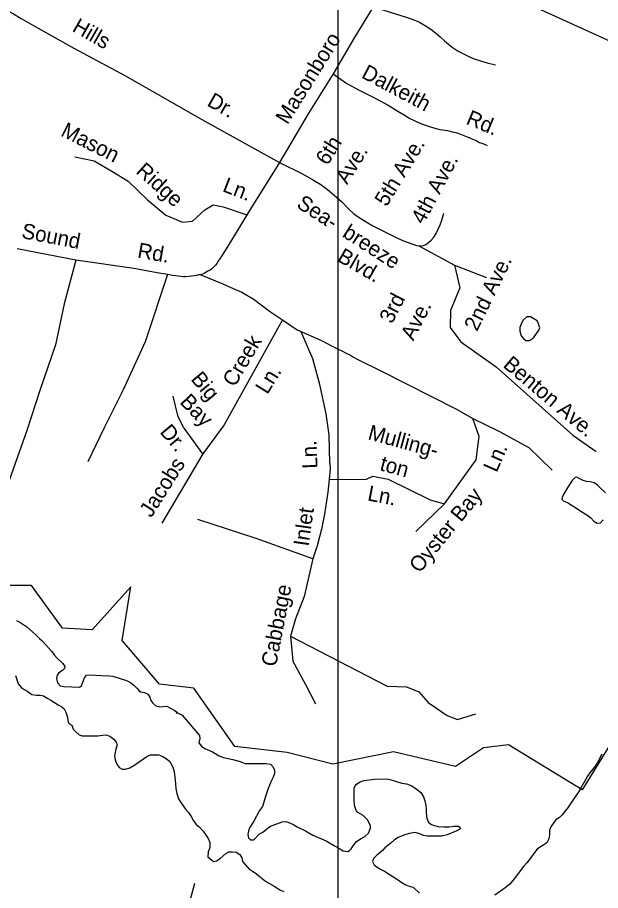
# Model space of a CAD drawing. Extents: x 1945482 to 2853149, y 66427 to 1015778.
# Drawn here: x 2344687 to 2347194, y 150145 to 153897 of the extents above; entities that cross this region are included whole.
import ezdxf

# ---------------------------------------------------------------- set-up
doc = ezdxf.new("R2010")
doc.units = 0
for name, color, linetype in [('Old_Level_10', 7, 'Continuous'), ('Old_Level_35', 7, 'Continuous'), ('Old_Level_48', 7, 'Continuous'), ('Old_Level_49', 7, 'Continuous'), ('Old_Level_60', 7, 'Continuous'), ('Old_Level_63', 7, 'Continuous')]:
    doc.layers.add(name, color=color, linetype=linetype)

msp = doc.modelspace()

# ---------------------------------------------------------------- linework, layer by layer
at = {"layer": 'Old_Level_35'}
msp.add_line((2345448.1, 150174.4), (2345367.7, 149881.7), dxfattribs=at)
for points in [[(2346488.1, 154473.7), (2346421.4, 154334.9), (2346382.8, 154249.3), (2346355, 154196.4), (2346319.6, 154128.7), (2346260, 154016.4), (2346217, 153942.8), (2346134.1, 153807.2), (2346044.2, 153655.7), (2345936.8, 153483.4), (2345813.2, 153273.7)], [(2346355, 154196.4), (2347535.3, 153659.3)], [(2343938.9, 154016.8), (2344260.2, 153991.4), (2344452.9, 153975.1), (2344499, 153970.7), (2344529.3, 153967.9), (2344549.5, 153964.8), (2344559.4, 153963.2), (2344571.7, 153959.8), (2344583.6, 153956), (2344606, 153947), (2344634.8, 153932.1), (2344669.3, 153913.4), (2344702.3, 153892.7), (2344753.3, 153864.9), (2344929.2, 153765.8), (2345152.2, 153646.6), (2345479.6, 153459.4), (2345813.2, 153273.7)], [(2346217, 153942.8), (2346358.6, 153898.2), (2346391.2, 153887.6), (2346415.6, 153876.5), (2346448.1, 153857.7), (2346464.7, 153846.6), (2346485.3, 153831.3), (2346504, 153814), (2346522.8, 153796.7), (2346541.4, 153781.3), (2346555.7, 153770.1), (2346582.6, 153753.1), (2346598.7, 153743.6), (2346619.1, 153734.5), (2346645.9, 153721.5), (2346682.1, 153709.1), (2346706.7, 153701.9), (2346742.8, 153693.5)], [(2346044.2, 153655.7), (2346103.6, 153614), (2346157, 153584.3), (2346216.3, 153554.5), (2346246.7, 153539.6), (2346281.6, 153521), (2346322.7, 153494.7), (2346357.3, 153474.1), (2346371.8, 153464.5), (2346396.2, 153453.6), (2346424.9, 153440.6), (2346459.2, 153428.2), (2346481.5, 153420.9), (2346503.7, 153415.9), (2346536, 153411.2), (2346558.2, 153405.9), (2346572.5, 153402.5), (2346584.4, 153399), (2346621.1, 153384.4), (2346637.5, 153377.2), (2346659.9, 153367.9), (2346673.9, 153360.6), (2346688.3, 153355.2), (2346706.6, 153347.7)], [(2344933.8, 153298.9), (2345017.5, 153281.3), (2345092.3, 153237.3), (2345162.7, 153193.2), (2345246.4, 153113.9), (2345325.6, 153047.9), (2345396, 153017), (2345440, 153021.4), (2345492.9, 153069.9), (2345528.1, 153091.9), (2345572.1, 153083.1), (2345673.4, 153049.3)], [(2345813.2, 153273.7), (2345680.5, 153061), (2345599.2, 152926.2), (2345559.6, 152864.2), (2345551.9, 152852.1), (2345543.8, 152839.9), (2345537.9, 152832.2), (2345530, 152823.6), (2345521.8, 152815.8), (2345515.4, 152811.6), (2345505.4, 152806.3), (2345489.7, 152797.4), (2345476.1, 152791.6), (2345466, 152790.6), (2345456.9, 152788.6), (2345447.8, 152786.9), (2345436, 152785.5), (2345424, 152783.3), (2345409.9, 152783.1), (2345399.7, 152782.7), (2345387.8, 152783.6), (2345368, 152786.7), (2345353.8, 152788.8), (2345332, 152792.5), (2345287.7, 152800.3), (2345187.6, 152817.7), (2344937.4, 152854.4), (2344685, 152902.8)], [(2345813.2, 153273.7), (2345913.3, 153224.5), (2345960.3, 153198.1), (2345990.9, 153179.6), (2346009.4, 153166.2), (2346028, 153152.8), (2346079.7, 153107), (2346111.2, 153074.1), (2346134, 153053), (2346156.6, 153037.8), (2346193.6, 153015.3), (2346218.2, 153000.2), (2346318, 152950.3), (2346346.7, 152937.3), (2346375, 152926.7), (2346403.6, 152917.6), (2346413.5, 152916), (2346433.5, 152916.8), (2346443.2, 152921.1), (2346455, 152929.8), (2346466.7, 152940.1), (2346478, 152952.7), (2346487.6, 152968.9), (2346494.8, 152985.2), (2346504.2, 153005.6), (2346511.2, 153025.9), (2346519.9, 153056.4)], [(2346413.5, 152916), (2346566.9, 152832), (2346703.4, 152779.2)], [(2344937.4, 152854.4), (2344887.7, 152667), (2344850.2, 152489.8), (2344783.1, 152293.9), (2344726.8, 152122.1), (2344608.8, 151789.2)], [(2346566.9, 152832), (2346588.9, 152735.1), (2346549.3, 152638.2)], [(2345332, 152792.5), (2345235.9, 152503.2), (2345142, 152296.6), (2345058.9, 152130.1), (2344989.1, 151987.9)], [(2345476.1, 152791.6), (2345570.3, 152752.1), (2345614.4, 152732.5), (2345652.4, 152716.6), (2345704.9, 152684.8), (2345771.2, 152635.3), (2345827.1, 152597.4), (2345889.6, 152554)], [(2346549.3, 152638.2), (2346548, 152564.7), (2346594.1, 152503.2), (2346745.4, 152395.7)], [(2345827.1, 152597.4), (2345576.5, 152145.7), (2345484.1, 152021.3)], [(2345889.6, 152554), (2345994.1, 152508.5), (2346040.3, 152484.8), (2346063.4, 152473.2), (2346084.2, 152463.2), (2346098.3, 152455.2), (2346118.4, 152445.2), (2346132.5, 152437.2), (2346147.3, 152428.4)], [(2346030.9, 151981.7), (2346027.2, 152102.8), (2346013.8, 152194), (2345987, 152320.2), (2345957.5, 152430.2), (2345906.8, 152546.5)], [(2346147.3, 152428.4), (2346251.9, 152377.7), (2346572.2, 152215.2), (2346644.5, 152173.5), (2346756.4, 152118.6), (2346885.8, 152048.4), (2346986.7, 151951.8)], [(2346745.4, 152395.7), (2347074.5, 152101.5), (2347175.4, 152031.3)], [(2345484.1, 152021.3), (2345400.4, 152136.9), (2345378.4, 152181), (2345356.4, 152269.1)], [(2346659.3, 151996), (2346673.1, 152096.7), (2346644.5, 152173.5)], [(2345484.1, 152021.3), (2345308.3, 151723.2)], [(2346030.9, 151981.7), (2346031.4, 151956.6), (2346027.6, 151910.9), (2346021.2, 151857.5), (2346016.4, 151820.2), (2346006.6, 151762.4), (2345994, 151697.9), (2345975.5, 151626.6), (2345957.7, 151570.1)], [(2346027.6, 151910.9), (2346188.3, 151912.3), (2346214.8, 151925.5), (2346280.8, 151912.3), (2346461.3, 151824.2), (2346522.9, 151806.6), (2346659.3, 151996)], [(2346522.9, 151806.6), (2346399.6, 151687.6)], [(2345957.7, 151570.1), (2345713.3, 151658.5), (2345462.6, 151738.9)], [(2345957.7, 151570.1), (2345919.9, 151409.1), (2345882.4, 151312.5), (2345860.9, 151237.4), (2345871.6, 151130), (2345925.3, 151030.7), (2345968.2, 150947.5)], [(2345860.9, 151237.4), (2346276.7, 151022.6), (2346359.8, 151019.9), (2346413.5, 150998.5), (2346453.7, 150952.8), (2346534.2, 150896.5), (2346579.8, 150880.4), (2346657.6, 150904.5)]]:
    msp.add_lwpolyline(points, dxfattribs=at)
at = {"layer": 'Old_Level_48'}
msp.add_lwpolyline([(2349898.6, 155096.5), (2347115.6, 150577.3), (2346798.3, 150771.2), (2346691.4, 150757.8), (2346571.1, 150677.6), (2346303.8, 150741.1), (2346043.2, 150687.6), (2345846.1, 150737.8), (2345622.3, 150764.5), (2345445.2, 151015.2), (2345298.2, 151031.9), (2345137.9, 151219.1), (2345174.6, 151449.7), (2345007.6, 151265.9), (2344880.6, 151272.6), (2344747, 151456.4), (2344556.6, 151456.4)], dxfattribs=at)
at = {"layer": 'Old_Level_49'}
msp.add_lwpolyline([(2349898.6, 155096.5), (2347115.6, 150577.3), (2346798.3, 150771.2), (2346691.4, 150757.8), (2346571.1, 150677.6), (2346303.8, 150741.1), (2346043.2, 150687.6), (2345846.1, 150737.8), (2345622.3, 150764.5), (2345445.2, 151015.2), (2345298.2, 151031.9), (2345137.9, 151219.1), (2345174.6, 151449.7), (2345007.6, 151265.9), (2344880.6, 151272.6), (2344747, 151456.4), (2344556.6, 151456.4)], dxfattribs=at)
at = {"layer": 'Old_Level_60'}
for points in [[(2346889, 152509.3), (2346906.7, 152520.2), (2346929, 152553), (2346933.2, 152563.4), (2346932, 152565.8), (2346927.7, 152579.9), (2346921.5, 152592.9), (2346892.5, 152610.7), (2346877, 152609.9), (2346862.2, 152596.3), (2346854.2, 152583.5), (2346847.7, 152565), (2346847.5, 152548.5), (2346853.7, 152529.2), (2346863.2, 152517.1), (2346873, 152509.3), (2346889, 152509.3)], [(2347215.5, 151854.2), (2347192.5, 151875.5), (2347181.5, 151887.5), (2347167.2, 151896.4), (2347150.2, 151901.2), (2347134.2, 151902.3), (2347119, 151907.2), (2347105.5, 151914), (2347093, 151922.1), (2347084.7, 151920), (2347073, 151906.7), (2347054, 151878.5), (2347036, 151849.7), (2347029, 151834.6), (2347028, 151826.2), (2347036.2, 151817.8), (2347052, 151812.1), (2347095.2, 151785.6), (2347110, 151774.9), (2347139.2, 151756.1), (2347152.2, 151746.2), (2347165, 151732.5), (2347179.5, 151723.8), (2347193.5, 151725.6), (2347206.2, 151737.8)], [(2344682.2, 151305.9), (2344697.5, 151297.9), (2344727, 151277.6), (2344751.5, 151257.2), (2344767.5, 151242.2), (2344781.2, 151227.6), (2344792.7, 151217.7), (2344807.2, 151202.6), (2344834.7, 151171.6), (2344845, 151157.7), (2344855.7, 151144.9), (2344882.7, 151120.3), (2344890, 151107.1), (2344889.2, 151099.3), (2344880.2, 151090.3), (2344864.5, 151080), (2344857, 151070.4), (2344854.5, 151056.1), (2344859, 151037.6), (2344870, 151025.3), (2344886.2, 151021.3), (2344920.5, 151020.8)], [(2344678.2, 151068.8), (2344689.7, 151032.5), (2344705.2, 151014.1), (2344732, 151000.1), (2344749.2, 150987), (2344769, 150984.8), (2344784, 150984.7), (2344799.2, 150982), (2344814.7, 150971.7), (2344831, 150962.8), (2344862.2, 150943), (2344877.5, 150935), (2344887.5, 150925.2), (2344895, 150911.8), (2344902.5, 150889.9), (2344903, 150874.4), (2344907.5, 150863), (2344921.2, 150855.3), (2344926.2, 150838.8)], [(2344920.5, 151020.8), (2344953.5, 151018.9), (2344962, 151024), (2344975.5, 151058.5), (2344984.5, 151070.6), (2345000, 151071.8), (2345046.7, 151069.1), (2345081.5, 151068), (2345097.2, 151066.2), (2345156.2, 151047), (2345173.7, 151038.3), (2345187.7, 151027.7), (2345200.5, 151014.4), (2345210, 151002.4), (2345216, 150999.5), (2345233.2, 150995.6), (2345247.5, 150988.6), (2345256, 150976.4), (2345260.5, 150961.9), (2345268.7, 150949.4), (2345282, 150938.9), (2345299, 150934.3), (2345329.2, 150936.8), (2345361.5, 150919.3), (2345374.5, 150910.2), (2345372.5, 150910.8), (2345369, 150909), (2345378.5, 150907), (2345395.2, 150899.1), (2345469.7, 150810.7), (2345470.5, 150797.9), (2345466.2, 150779.5), (2345478, 150764.8), (2345492, 150755.3), (2345525.5, 150740.2), (2345554.5, 150723.4), (2345572.5, 150717.2), (2345592.5, 150711.9), (2345613.2, 150707.9), (2345629.5, 150703.4), (2345645.2, 150698.7), (2345666.5, 150690.5), (2345757, 150690.8), (2345774.7, 150687.2), (2345785, 150678), (2345792.5, 150661.7), (2345792.2, 150647.1), (2345787.2, 150632.1), (2345779.2, 150617.8), (2345764.5, 150583.2), (2345752, 150545.3), (2345746.5, 150523.9), (2345740, 150505.3), (2345728.5, 150488.4), (2345703.2, 150442.2), (2345685.5, 150414.6), (2345680, 150400.1), (2345677.7, 150385), (2345680.7, 150370.9), (2345689, 150362.7), (2345703.7, 150362.6), (2345728.5, 150388.4), (2345742.7, 150395.4), (2345759.5, 150409.6), (2345775.7, 150421.9), (2345825.2, 150440.1), (2345841.7, 150441.8), (2345861.2, 150434.6), (2345876, 150427.6), (2345889.5, 150419.2), (2345925.7, 150400.8), (2345957.5, 150382.7), (2346014.5, 150357.7), (2346052.7, 150335.6), (2346069, 150327.3), (2346087.5, 150315.6), (2346108, 150312.7), (2346115.5, 150316.7), (2346122, 150323.4), (2346130.7, 150337.6), (2346143, 150354.3), (2346162.5, 150366.8), (2346180.2, 150376.3), (2346196.5, 150391.2), (2346205.5, 150412.9), (2346205, 150424.3), (2346191.7, 150448.3), (2346173, 150467.6), (2346150.7, 150480.8), (2346143.5, 150488.6), (2346135.7, 150510.8), (2346134.2, 150535.9), (2346135.5, 150584.3), (2346138.5, 150594.5), (2346144.7, 150601.9), (2346161, 150611.8), (2346176.2, 150617.1), (2346222.2, 150623.5), (2346274.7, 150624.9), (2346293.5, 150620.9)], [(2344926.2, 150838.8), (2344938, 150826.2), (2344952, 150814), (2344965.2, 150809.9), (2345000, 150809.3), (2345033.2, 150809.9), (2345052.7, 150812.7), (2345068.2, 150813.4), (2345084, 150808.7), (2345101.5, 150795.2), (2345111.5, 150782.8), (2345115.5, 150770.4), (2345110.2, 150752.9), (2345107, 150738.2), (2345104.7, 150722.3), (2345106.7, 150706.9), (2345114.5, 150687.3), (2345125, 150673.1), (2345137.5, 150666.4), (2345151.2, 150666.3), (2345170, 150671.7), (2345186.7, 150682.1), (2345243.2, 150720.4), (2345259, 150727.4), (2345278.5, 150728.4), (2345294.2, 150728.2), (2345309.5, 150722.8), (2345326, 150712.7), (2345341.5, 150699.5), (2345350, 150686.9), (2345356.7, 150670.8), (2345361.5, 150655.5), (2345365.2, 150619.9), (2345367.7, 150583.3), (2345372.5, 150562), (2345379.5, 150539.6), (2345389.2, 150523.5), (2345409, 150494.8), (2345421.5, 150480.9), (2345434.2, 150463.5), (2345443.5, 150444.9), (2345455.7, 150428.5), (2345470, 150417.1), (2345485, 150400.3), (2345496, 150385.7), (2345507.2, 150367.7), (2345513.5, 150350.6), (2345513.5, 150328.4), (2345506.7, 150310.9), (2345506, 150290.1), (2345522.5, 150275.9), (2345531.7, 150270.1), (2345542.7, 150271.9), (2345559, 150282.9), (2345582.7, 150303.8), (2345596.2, 150310.9), (2345611.7, 150311.4), (2345627.7, 150309.1), (2345643.5, 150300), (2345651.5, 150285), (2345655.2, 150268.9), (2345684.7, 150234.8), (2345698.2, 150228), (2345714, 150218), (2345724.7, 150207.5), (2345753.7, 150184.9), (2345790.7, 150163.6), (2345818.2, 150146.2), (2345832.7, 150139.9)], [(2347200, 150730.2), (2347181.5, 150694.9), (2347171, 150679.3)], [(2347171, 150679.3), (2347148, 150650.2), (2347138.2, 150636.1), (2347129, 150620.7), (2347108.7, 150583.1), (2347098, 150565.7), (2347072, 150529.4), (2347051.7, 150498.5), (2347039.5, 150482.4), (2347029, 150470.7), (2347017.5, 150459.2), (2347003.5, 150449.6), (2346993.5, 150437.6), (2346980.2, 150418.6), (2346975.5, 150403.6), (2346974.7, 150383.8), (2346972.2, 150366.7), (2346963.5, 150349.5), (2346951, 150340.8), (2346935.5, 150332.4), (2346921.7, 150322.3), (2346877.7, 150263.6), (2346863, 150247.7), (2346852.7, 150234.8), (2346829, 150202.1), (2346804.2, 150171.9), (2346784.7, 150156.6), (2346740, 150124.2)], [(2346293.5, 150620.9), (2346339.5, 150606.7), (2346360.5, 150603.8), (2346382.2, 150594.9), (2346405.2, 150579.7), (2346421.5, 150566.5), (2346433, 150547.5), (2346438.5, 150529.8), (2346443, 150510.3), (2346444.5, 150495.3), (2346444.5, 150477.9), (2346448, 150455.7), (2346454.7, 150438.1), (2346464.2, 150430.2), (2346474.5, 150425.6), (2346495.7, 150420.2), (2346520, 150418.3), (2346543, 150418.7), (2346565, 150421.4), (2346583.2, 150421.9), (2346589.7, 150417.4), (2346592.5, 150411.7), (2346589.2, 150407.9), (2346576, 150400.9), (2346534.2, 150383.5), (2346511, 150378.8), (2346449, 150378.7), (2346432.5, 150381.2), (2346417.7, 150388.9), (2346397.5, 150393.9), (2346371.5, 150390.6), (2346348, 150382.9), (2346324.5, 150373), (2346308, 150363), (2346294, 150350.4), (2346279, 150338.9), (2346267, 150328.8), (2346257, 150317.4), (2346245.5, 150306.8), (2346232.2, 150296.3), (2346217.5, 150282.5), (2346213.5, 150270.1), (2346220.7, 150255.7), (2346234, 150244.9), (2346248, 150236.1), (2346264.7, 150228.4), (2346326, 150189.1), (2346339.2, 150178.8), (2346356.5, 150169.7), (2346372, 150164.1), (2346389, 150159.6), (2346415.2, 150133.6)]]:
    msp.add_lwpolyline(points, dxfattribs=at)
at = {"layer": 'Old_Level_63'}
msp.add_lwpolyline([(2346064.1, 148689.8), (2332656.4, 148689.8), (2332656.4, 154600.9), (2346064.1, 154600.9)], close=True, dxfattribs=at)

# ---------------------------------------------------------------- texts
at = {"layer": 'Old_Level_10'}
for s, height, rotation, p in [('Hills', 65.62, 330.3069, (2344918.5, 153840.8)), ('Masonboro', 65.62, 58.062, (2345847.9, 153433.8)), ('Dalkeith', 65.62, 331.8721, (2346161.8, 153640.8)), ('Dr.', 65.62, 330.3069, (2345498.1, 153520.8)), ('Rd.', 65.62, 337.4345, (2346611.9, 153441.1)), ('Mason', 65.62, 333.182, (2344868.8, 153390.7)), ('6th', 65.62, 58.2249, (2346020.6, 153257.9)), ('5th Ave.', 65.62, 58.5676, (2346274.3, 153080.8)), ('Ave.', 65.62, 58.2249, (2346104.8, 153175.9)), ('Ridge', 65.62, 317.8899, (2345192.7, 153231.6)), ('4th Ave.', 65.62, 61.9422, (2346433.3, 153004.5)), ('Ln.', 65.62, 338.7966, (2345564.8, 153151.3)), ('Sea-  breeze', 65.617, 327.3313, (2345882.8, 153083.8)), ('Sound', 65.62, 349.1333, (2344701.3, 152949.8)), ('Rd.', 65.62, 350.1561, (2345199.9, 152865.5)), ('Blvd.', 65.62, 330.0876, (2346057.8, 152852.9)), ('2nd Ave.', 65.62, 63.9047, (2346663.3, 152544.9)), ('3rd', 65.62, 62.7418, (2346297.7, 152577.5)), ('Ave.', 65.62, 62.7418, (2346389.3, 152504.5)), ('Creek', 65.62, 59.6065, (2345621.2, 152305.3)), ('Benton Ave.', 65.617, 319.8556, (2346771.1, 152397.9)), ('Big', 65.62, 309.7099, (2345429.4, 152341.6)), ('Ln.', 65.62, 58.3151, (2345761.3, 152273.9)), ('Bay', 65.62, 314.0413, (2345381.8, 152241.2)), ('Dr.', 65.62, 309.7099, (2345296.2, 152114.8)), ('Mulling-', 65.62, 344.7401, (2346190.2, 152085)), ('Ln.', 65.62, 92.4566, (2345977.5, 151959.1)), ('Ln.', 65.62, 66.2403, (2346747.4, 151938.4)), ('Jacobs', 65.62, 57.7435, (2345262.4, 151744.3)), ('ton ', 65.62, 344.7401, (2346241.6, 151951.9)), ('Ln.', 65.62, 348.9385, (2346189, 151822.2)), ('Oyster Bay', 65.62, 50.9379, (2346416.3, 151505.6)), ('Inlet', 65.62, 81.8307, (2345938.3, 151621.8)), ('Cabbage', 65.62, 79.1138, (2345798.7, 151103.9))]:
    msp.add_text(s, height=height, rotation=rotation, dxfattribs=at).set_placement(p)

doc.saveas('drawing.dxf')
